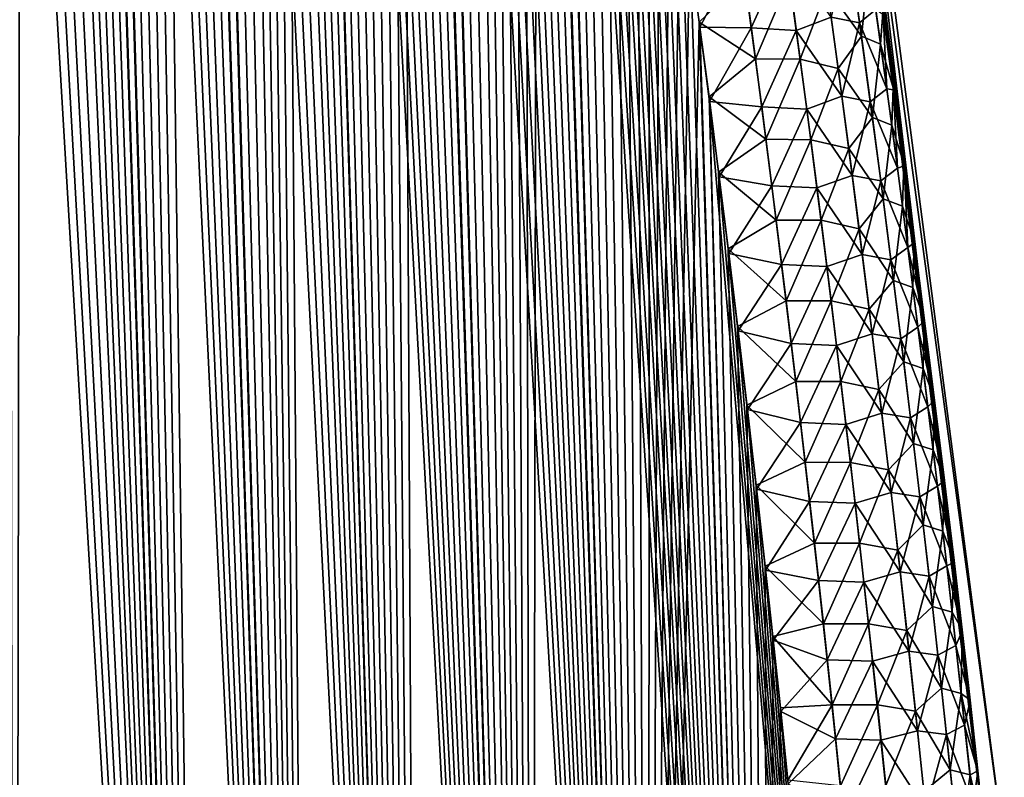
# Model space of a CAD drawing. Header units: metres. Extents: x -109 to 109, y -505 to 40.
# Tile 275 of 331: x 96.05 to 100.93, y -93.3 to -89.54. Entities that reach past the tile are written whole.
import ezdxf

# ---------------------------------------------------------------- set-up
doc = ezdxf.new("R2010")
doc.units = ezdxf.units.M
doc.layers.add('solid_K244224000C74', color=7, linetype='CONTINUOUS')

msp = doc.modelspace()

# ---------------------------------------------------------------- linework, layer by layer
at = {"layer": 'solid_K244224000C74'}
for points in [[(96.988808, -102.20826, 6.254889), (95.27697, -71.503578, 6.53662), (95.15696, -71.208015, 6.656155)], [(96.031097, -102.51619, 7.285695), (96.988808, -102.20826, 6.254889), (95.15696, -71.208015, 6.656155)], [(96.988808, -102.20826, 6.254889), (95.399109, -71.815559, 6.417885), (95.27697, -71.503578, 6.53662)], [(96.988808, -102.20826, 6.254889), (95.523384, -72.144058, 6.299978), (95.399109, -71.815559, 6.417885)], [(96.988808, -102.20826, 6.254889), (95.64978, -72.490303, 6.183001), (95.523384, -72.144058, 6.299978)], [(96.988808, -102.20826, 6.254889), (95.735229, -72.730751, 6.105526), (95.64978, -72.490303, 6.183001)], [(96.988808, -102.20826, 6.254889), (95.821625, -72.979095, 6.028484), (95.735229, -72.730751, 6.105526)], [(96.988808, -102.20826, 6.254889), (95.908951, -73.235809, 5.951913), (95.821625, -72.979095, 6.028484)], [(96.988808, -102.20826, 6.254889), (95.997215, -73.501213, 5.875841), (95.908951, -73.235809, 5.951913)], [(96.030968, -102.516228, -7.285848), (95.988724, -73.475449, -5.883099), (96.077942, -73.748535, -5.80736)], [(96.988808, -102.20826, 6.254889), (96.086418, -73.774803, 5.800235), (95.997215, -73.501213, 5.875841)], [(96.988739, -102.208282, -6.254954), (96.030968, -102.516228, -7.285848), (96.077942, -73.748535, -5.80736)], [(96.988739, -102.208282, -6.254954), (96.077942, -73.748535, -5.80736), (96.168098, -74.030197, -5.732124)], [(96.988808, -102.20826, 6.254889), (96.176552, -74.056953, 5.725134), (96.086418, -73.774803, 5.800235)], [(96.988739, -102.208282, -6.254954), (96.168098, -74.030197, -5.732124), (96.259163, -74.320992, -5.657441)], [(97.500847, -102.013214, 5.76339), (96.267593, -74.348221, 5.650591), (96.176552, -74.056953, 5.725134)], [(96.988808, -102.20826, 6.254889), (97.500847, -102.013214, 5.76339), (96.176552, -74.056953, 5.725134)], [(96.988739, -102.208282, -6.254954), (96.259163, -74.320992, -5.657441), (96.351135, -74.621262, -5.583342)], [(97.500847, -102.013214, 5.76339), (96.359535, -74.648949, 5.576636), (96.267593, -74.348221, 5.650591)], [(96.988739, -102.208282, -6.254954), (96.351135, -74.621262, -5.583342), (96.444038, -74.93042, -5.509779)], [(97.500847, -102.013214, 5.76339), (96.4524, -74.958549, 5.503222), (96.359535, -74.648949, 5.576636)], [(96.988739, -102.208282, -6.254954), (96.444038, -74.93042, -5.509779), (96.537849, -75.24894, -5.436807)], [(97.500847, -102.013214, 5.76339), (96.546165, -75.277489, 5.430403), (96.4524, -74.958549, 5.503222)], [(96.988739, -102.208282, -6.254954), (96.537849, -75.24894, -5.436807), (96.632523, -75.577469, -5.364494)], [(97.500847, -102.013214, 5.76339), (96.640778, -75.606422, 5.358247), (96.546165, -75.277489, 5.430403)], [(97.500809, -102.013229, -5.763428), (96.632523, -75.577469, -5.364494), (96.728035, -75.916359, -5.292876)], [(97.500809, -102.013229, -5.763428), (96.988739, -102.208282, -6.254954), (96.632523, -75.577469, -5.364494)], [(97.500847, -102.013214, 5.76339), (96.736237, -75.945686, 5.286789), (96.640778, -75.606422, 5.358247)], [(97.500809, -102.013229, -5.763428), (96.728035, -75.916359, -5.292876), (96.824448, -76.264938, -5.221884)], [(98.034813, -101.790199, 5.28903), (96.832565, -76.294632, 5.215962), (96.736237, -75.945686, 5.286789)], [(97.500847, -102.013214, 5.76339), (98.034813, -101.790199, 5.28903), (96.736237, -75.945686, 5.286789)], [(97.500809, -102.013229, -5.763428), (96.824448, -76.264938, -5.221884), (96.921692, -76.623795, -5.151593)], [(98.034813, -101.790199, 5.28903), (96.929733, -76.653824, 5.145841), (96.832565, -76.294632, 5.215962)], [(97.500809, -102.013229, -5.763428), (96.921692, -76.623795, -5.151593), (97.019707, -76.993675, -5.082095)], [(98.034813, -101.790199, 5.28903), (97.027657, -77.02401, 5.076514), (96.929733, -76.653824, 5.145841)], [(97.500809, -102.013229, -5.763428), (97.019707, -76.993675, -5.082095), (97.093697, -77.278625, -5.030526)], [(98.034813, -101.790199, 5.28903), (97.101578, -77.309166, 5.025076), (97.027657, -77.02401, 5.076514)], [(97.500809, -102.013229, -5.763428), (97.093697, -77.278625, -5.030526), (97.168152, -77.569496, -4.979365)], [(98.034813, -101.790199, 5.28903), (97.175957, -77.600235, 4.974047), (97.101578, -77.309166, 5.025076)], [(97.500809, -102.013229, -5.763428), (97.168152, -77.569496, -4.979365), (97.24305, -77.866501, -4.928641)], [(98.034813, -101.790199, 5.28903), (97.250771, -77.897423, 4.923458), (97.175957, -77.600235, 4.974047)], [(97.500809, -102.013229, -5.763428), (97.24305, -77.866501, -4.928641), (97.318336, -78.169998, -4.878407)], [(98.034813, -101.790199, 5.28903), (97.325966, -78.20108, 4.873359), (97.250771, -77.897423, 4.923458)], [(98.034782, -101.790215, -5.289052), (97.318336, -78.169998, -4.878407), (97.393974, -78.480354, -4.828711)], [(98.034782, -101.790215, -5.289052), (97.500809, -102.013229, -5.763428), (97.318336, -78.169998, -4.878407)], [(98.591003, -101.537849, 4.832366), (97.401512, -78.511574, 4.8238), (97.325966, -78.20108, 4.873359)], [(98.034813, -101.790199, 5.28903), (98.591003, -101.537849, 4.832366), (97.325966, -78.20108, 4.873359)], [(98.034782, -101.790215, -5.289052), (97.393974, -78.480354, -4.828711), (97.469925, -78.797905, -4.779597)], [(98.591003, -101.537849, 4.832366), (97.477364, -78.829239, 4.774825), (97.401512, -78.511574, 4.8238)], [(98.034782, -101.790215, -5.289052), (97.469925, -78.797905, -4.779597), (97.546257, -79.122101, -4.730983)], [(98.591003, -101.537849, 4.832366), (97.553589, -79.153534, 4.72635), (97.477364, -78.829239, 4.774825)], [(98.034782, -101.790215, -5.289052), (97.546257, -79.122101, -4.730983), (97.622955, -79.452934, -4.682872)], [(98.591003, -101.537849, 4.832366), (97.630188, -79.484444, 4.67838), (97.553589, -79.153534, 4.72635)], [(98.034782, -101.790215, -5.289052), (97.622955, -79.452934, -4.682872), (97.699974, -79.790833, -4.635328)], [(98.591003, -101.537849, 4.832366), (97.707085, -79.822395, 4.630979), (97.630188, -79.484444, 4.67838)], [(98.034782, -101.790215, -5.289052), (97.699974, -79.790833, -4.635328), (97.777237, -80.1362, -4.588417)], [(98.591003, -101.537849, 4.832366), (97.784225, -80.167801, 4.58421), (97.707085, -79.822395, 4.630979)], [(98.034782, -101.790215, -5.289052), (97.777237, -80.1362, -4.588417), (97.854675, -80.489479, -4.542201)], [(98.591003, -101.537849, 4.832366), (97.861549, -80.52108, 4.538137), (97.784225, -80.167801, 4.58421)], [(98.034782, -101.790215, -5.289052), (97.854675, -80.489479, -4.542201), (97.93235, -80.85038, -4.496626)], [(98.591003, -101.537849, 4.832366), (97.939087, -80.881958, 4.492708), (97.861549, -80.52108, 4.538137)], [(98.590981, -101.537857, -4.83238), (97.93235, -80.85038, -4.496626), (98.010307, -81.218491, -4.451626)], [(98.590981, -101.537857, -4.83238), (98.034782, -101.790215, -5.289052), (97.93235, -80.85038, -4.496626)], [(98.591003, -101.537849, 4.832366), (98.016907, -81.250023, 4.447854), (97.939087, -80.881958, 4.492708)], [(98.590981, -101.537857, -4.83238), (98.010307, -81.218491, -4.451626), (98.088455, -81.594299, -4.407284)], [(99.169128, -101.255699, 4.394562), (98.094917, -81.625755, 4.403658), (98.016907, -81.250023, 4.447854)], [(98.591003, -101.537849, 4.832366), (99.169128, -101.255699, 4.394562), (98.016907, -81.250023, 4.447854)], [(98.590981, -101.537857, -4.83238), (98.088455, -81.594299, -4.407284), (98.166718, -81.978287, -4.363683)], [(99.169128, -101.255699, 4.394562), (98.173027, -82.009644, 4.360203), (98.094917, -81.625755, 4.403658)], [(98.590981, -101.537857, -4.83238), (98.166718, -81.978287, -4.363683), (98.24498, -82.370941, -4.320904)], [(99.169128, -101.255699, 4.394562), (98.251137, -82.402161, 4.317571), (98.173027, -82.009644, 4.360203)], [(98.590981, -101.537857, -4.83238), (98.24498, -82.370941, -4.320904), (98.307571, -82.691444, -4.287289)], [(99.169128, -101.255699, 4.394562), (98.313606, -82.722519, 4.284074), (98.251137, -82.402161, 4.317571)], [(98.590981, -101.537857, -4.83238), (98.307571, -82.691444, -4.287289), (98.37027, -83.016991, -4.254097)], [(99.169128, -101.255699, 4.394562), (98.376175, -83.047913, 4.251), (98.313606, -82.722519, 4.284074)], [(98.590981, -101.537857, -4.83238), (98.37027, -83.016991, -4.254097), (98.433029, -83.347778, -4.221364)], [(99.169128, -101.255699, 4.394562), (98.438797, -83.378532, 4.218385), (98.376175, -83.047913, 4.251)], [(98.590981, -101.537857, -4.83238), (98.433029, -83.347778, -4.221364), (98.495781, -83.68409, -4.189146)], [(99.169128, -101.255699, 4.394562), (98.501411, -83.714645, 4.186284), (98.438797, -83.378532, 4.218385)], [(98.590981, -101.537857, -4.83238), (98.495781, -83.68409, -4.189146), (98.558464, -84.026222, -4.157496)], [(99.169128, -101.255699, 4.394562), (98.56395, -84.056557, 4.154752), (98.501411, -83.714645, 4.186284)], [(98.590981, -101.537857, -4.83238), (98.558464, -84.026222, -4.157496), (98.620995, -84.374458, -4.126469)], [(99.169128, -101.255699, 4.394562), (98.626343, -84.404549, 4.123841), (98.56395, -84.056557, 4.154752)], [(99.169113, -101.255707, -4.394574), (98.590981, -101.537857, -4.83238), (98.620995, -84.374458, -4.126469)], [(99.169113, -101.255707, -4.394574), (98.620995, -84.374458, -4.126469), (98.683319, -84.729095, -4.096117)], [(99.169128, -101.255699, 4.394562), (98.688522, -84.758911, 4.093605), (98.626343, -84.404549, 4.123841)], [(99.169113, -101.255707, -4.394574), (98.683319, -84.729095, -4.096117), (98.745522, -85.08976, -4.066353)], [(99.769524, -100.941902, 3.976326), (98.750572, -85.119278, 4.063957), (98.688522, -84.758911, 4.093605)], [(99.169128, -101.255699, 4.394562), (99.769524, -100.941902, 3.976326), (98.688522, -84.758911, 4.093605)], [(99.169113, -101.255707, -4.394574), (98.745522, -85.08976, -4.066353), (98.807693, -85.45607, -4.037097)], [(99.769524, -100.941902, 3.976326), (98.812592, -85.485268, 4.034816), (98.750572, -85.119278, 4.063957)], [(99.169113, -101.255707, -4.394574), (98.807693, -85.45607, -4.037097), (98.869736, -85.828354, -4.008418)], [(99.769524, -100.941902, 3.976326), (98.874474, -85.857208, 4.006253), (98.812592, -85.485268, 4.034816)], [(99.169113, -101.255707, -4.394574), (98.869736, -85.828354, -4.008418), (98.931557, -86.20697, -3.98039)], [(99.769524, -100.941902, 3.976326), (98.92588, -86.171959, 3.982943), (98.874474, -85.857208, 4.006253)], [(99.769524, -100.941902, 3.976326), (98.977074, -86.491272, 3.960125), (98.92588, -86.171959, 3.982943)], [(99.169113, -101.255707, -4.394574), (98.931557, -86.20697, -3.98039), (98.993057, -86.592247, -3.953082)], [(99.769524, -100.941902, 3.976326), (99.028, -86.815353, 3.937837), (98.977074, -86.491272, 3.960125)], [(99.169113, -101.255707, -4.394574), (98.993057, -86.592247, -3.953082), (99.054153, -86.984535, -3.926562)], [(100.841072, -93.622726, -2.095746), (99.997498, -86.734787, -1.243413), (100.030373, -86.734787)], [(100.383362, -89.880417, -2.260041), (100.330971, -89.508499, -2.281815), (99.997498, -86.734787, -1.243413)], [(100.435165, -90.257248, -2.238969), (100.383362, -89.880417, -2.260041), (99.997498, -86.734787, -1.243413)], [(100.486359, -90.639229, -2.218654), (100.435165, -90.257248, -2.238969), (99.997498, -86.734787, -1.243413)], [(100.536919, -91.026596, -2.19915), (100.486359, -90.639229, -2.218654), (99.997498, -86.734787, -1.243413)], [(100.586823, -91.419594, -2.180511), (100.536919, -91.026596, -2.19915), (99.997498, -86.734787, -1.243413)], [(100.636047, -91.818466, -2.162793), (100.586823, -91.419594, -2.180511), (99.997498, -86.734787, -1.243413)], [(100.684563, -92.22345, -2.14605), (100.636047, -91.818466, -2.162793), (99.997498, -86.734787, -1.243413)], [(100.724663, -92.567818, -2.132692), (100.684563, -92.22345, -2.14605), (99.997498, -86.734787, -1.243413)], [(100.76413, -92.915703, -2.119822), (100.724663, -92.567818, -2.132692), (99.997498, -86.734787, -1.243413)], [(100.802933, -93.267281, -2.107489), (100.76413, -92.915703, -2.119822), (99.997498, -86.734787, -1.243413)], [(100.841072, -93.622726, -2.095746), (100.802933, -93.267281, -2.107489), (99.997498, -86.734787, -1.243413)], [(99.997498, -86.734787, 1.243407), (100.93364, -93.64727), (100.030373, -86.734787)], [(99.997498, -86.734787, 1.243407), (100.841072, -93.622757, 2.095751), (100.93364, -93.64727)], [(99.997498, -86.734787, 1.243407), (100.803185, -93.269585, 2.107414), (100.841072, -93.622757, 2.095751)], [(99.997498, -86.734787, 1.243407), (100.764633, -92.920235, 2.119659), (100.803185, -93.269585, 2.107414)], [(99.997498, -86.734787, 1.243407), (100.725433, -92.574524, 2.132435), (100.764633, -92.920235, 2.119659)], [(99.997498, -86.734787, 1.243407), (100.6856, -92.232285, 2.145692), (100.725433, -92.574524, 2.132435)], [(99.997498, -86.734787, 1.243407), (100.637161, -91.82766, 2.162396), (100.6856, -92.232285, 2.145692)], [(99.997498, -86.734787, 1.243407), (100.588013, -91.429131, 2.180073), (100.637161, -91.82766, 2.162396)], [(99.997498, -86.734787, 1.243407), (100.538185, -91.036461, 2.198669), (100.588013, -91.429131, 2.180073)], [(99.997498, -86.734787, 1.243407), (100.487701, -90.649399, 2.21813), (100.538185, -91.036461, 2.198669)], [(99.997498, -86.734787, 1.243407), (100.436592, -90.267723, 2.2384), (100.487701, -90.649399, 2.21813)], [(99.997498, -86.734787, 1.243407), (100.384865, -89.89119, 2.259426), (100.436592, -90.267723, 2.2384)], [(99.997498, -86.734787, 1.243407), (100.332542, -89.519554, 2.281152), (100.384865, -89.89119, 2.259426)], [(100.93364, -93.64727), (100.841072, -93.622726, -2.095746), (100.030373, -86.734787)], [(99.769524, -100.941902, 3.976326), (99.078613, -87.144394, 3.916119), (99.028, -86.815353, 3.937837)], [(99.169113, -101.255707, -4.394574), (99.054153, -86.984535, -3.926562), (99.114769, -87.384048, -3.900871)], [(99.769524, -100.941902, 3.976326), (99.128914, -87.478348, 3.894952), (99.078613, -87.144394, 3.916119)], [(99.169113, -101.255707, -4.394574), (99.114769, -87.384048, -3.900871), (99.175156, -87.789948, -3.875802)], [(99.769524, -100.941902, 3.976326), (99.179077, -87.816612, 3.874193), (99.128914, -87.478348, 3.894952)], [(99.169113, -101.255707, -4.394574), (99.175156, -87.789948, -3.875802), (99.225273, -88.133133, -3.8554)], [(99.769524, -100.941902, 3.976326), (99.229057, -88.159355, 3.853881), (99.179077, -87.816612, 3.874193)], [(99.169113, -101.255707, -4.394574), (99.225273, -88.133133, -3.8554), (99.275131, -88.481049, -3.8355)], [(99.769524, -100.941902, 3.976326), (99.27877, -88.506805, 3.83407), (99.229057, -88.159355, 3.853881)], [(99.169113, -101.255707, -4.394574), (99.275131, -88.481049, -3.8355), (99.324646, -88.833939, -3.816157)], [(99.769524, -100.941902, 3.976326), (99.32814, -88.859207, 3.814814), (99.27877, -88.506805, 3.83407)], [(99.169113, -101.255707, -4.394574), (99.324646, -88.833939, -3.816157), (99.373741, -89.192024, -3.797422)], [(99.769524, -100.941902, 3.976326), (99.37709, -89.216782, 3.796166), (99.32814, -88.859207, 3.814814)], [(100.075539, -89.530045, 3.089171), (100.216629, -89.558762, 2.798753), (100.162231, -89.16774, 2.815833)], [(100.162231, -89.16774, 2.815833), (100.216629, -89.558762, 2.798753), (100.296654, -89.491524, 2.494749)], [(99.169113, -101.255707, -4.394574), (99.373741, -89.192024, -3.797422), (99.42234, -89.55555, -3.77935)], [(99.647514, -89.336807, -3.594837), (99.42234, -89.55555, -3.77935), (99.373741, -89.192024, -3.797422)], [(99.627419, -89.193451, 3.602373), (99.37709, -89.216782, 3.796166), (99.425537, -89.579773, 3.778177)], [(99.769524, -100.941902, 3.976326), (99.425537, -89.579773, 3.778177), (99.37709, -89.216782, 3.796166)], [(99.627419, -89.193451, 3.602373), (99.425537, -89.579773, 3.778177), (99.679977, -89.583984, 3.583749)], [(99.627419, -89.193451, 3.602373), (99.679977, -89.583984, 3.583749), (99.850044, -89.206245, 3.368385)], [(99.679977, -89.583984, 3.583749), (99.902946, -89.596153, 3.350487), (99.850044, -89.206245, 3.368385)], [(100.075539, -89.530045, 3.089171), (99.850044, -89.206245, 3.368385), (99.902946, -89.596153, 3.350487)], [(100.056435, -89.387299, -3.094773), (100.170059, -89.221581, -2.812754), (100.225929, -89.624672, -2.79527)], [(100.225929, -89.624672, -2.79527), (100.170059, -89.221581, -2.812754), (100.264473, -89.262199, -2.50408)], [(100.225929, -89.624672, -2.79527), (100.264473, -89.262199, -2.50408), (100.320717, -89.663864, -2.487025)], [(100.320717, -89.663864, -2.487025), (100.264473, -89.262199, -2.50408), (100.330971, -89.508499, -2.281815)], [(99.700783, -89.736252, -3.576146), (99.42234, -89.55555, -3.77935), (99.647514, -89.336807, -3.594837)], [(99.700783, -89.736252, -3.576146), (99.647514, -89.336807, -3.594837), (99.868759, -89.339127, -3.361514)], [(99.700783, -89.736252, -3.576146), (99.868759, -89.339127, -3.361514), (99.922462, -89.738289, -3.343513)], [(99.922462, -89.738289, -3.343513), (99.868759, -89.339127, -3.361514), (100.056435, -89.387299, -3.094773)], [(99.922462, -89.738289, -3.343513), (100.056435, -89.387299, -3.094773), (100.110298, -89.78463, -3.07751)], [(100.110298, -89.78463, -3.07751), (100.056435, -89.387299, -3.094773), (100.225929, -89.624672, -2.79527)], [(100.075539, -89.530045, 3.089171), (99.902946, -89.596153, 3.350487), (100.128227, -89.922356, 3.072468)], [(100.075539, -89.530045, 3.089171), (100.128227, -89.922356, 3.072468), (100.216629, -89.558762, 2.798753)], [(100.216629, -89.558762, 2.798753), (100.350967, -89.885101, 2.47858), (100.296654, -89.491524, 2.494749)], [(100.296654, -89.491524, 2.494749), (100.350967, -89.885101, 2.47858), (100.332542, -89.519554, 2.281152)], [(100.320717, -89.663864, -2.487025), (100.330971, -89.508499, -2.281815), (100.383362, -89.880417, -2.260041)], [(100.350967, -89.885101, 2.47858), (100.384865, -89.89119, 2.259426), (100.332542, -89.519554, 2.281152)], [(99.769516, -100.941902, -3.976332), (99.169113, -101.255707, -4.394574), (99.42234, -89.55555, -3.77935)], [(99.769516, -100.941902, -3.976332), (99.42234, -89.55555, -3.77935), (99.470367, -89.924751, -3.76199)], [(99.700783, -89.736252, -3.576146), (99.470367, -89.924751, -3.76199), (99.42234, -89.55555, -3.77935)], [(99.769524, -100.941902, 3.976326), (99.473419, -89.948402, 3.760899), (99.425537, -89.579773, 3.778177)], [(99.679977, -89.583984, 3.583749), (99.425537, -89.579773, 3.778177), (99.473419, -89.948402, 3.760899)], [(100.128227, -89.922356, 3.072468), (100.269707, -89.949974, 2.782563), (100.216629, -89.558762, 2.798753)], [(100.216629, -89.558762, 2.798753), (100.269707, -89.949974, 2.782563), (100.350967, -89.885101, 2.47858)], [(99.679977, -89.583984, 3.583749), (99.473419, -89.948402, 3.760899), (99.731277, -89.974747, 3.566061)], [(99.679977, -89.583984, 3.583749), (99.731277, -89.974747, 3.566061), (99.902946, -89.596153, 3.350487)], [(99.731277, -89.974747, 3.566061), (99.954582, -89.986275, 3.333501), (99.902946, -89.596153, 3.350487)], [(100.128227, -89.922356, 3.072468), (99.902946, -89.596153, 3.350487), (99.954582, -89.986275, 3.333501)], [(100.110298, -89.78463, -3.07751), (100.225929, -89.624672, -2.79527), (100.280403, -90.027969, -2.77873)], [(100.280403, -90.027969, -2.77873), (100.225929, -89.624672, -2.79527), (100.320717, -89.663864, -2.487025)], [(100.280403, -90.027969, -2.77873), (100.320717, -89.663864, -2.487025), (100.375542, -90.06572, -2.470897)], [(100.375542, -90.06572, -2.470897), (100.320717, -89.663864, -2.487025), (100.383362, -89.880417, -2.260041)], [(99.752739, -90.135933, -3.558429), (99.470367, -89.924751, -3.76199), (99.700783, -89.736252, -3.576146)], [(99.752739, -90.135933, -3.558429), (99.700783, -89.736252, -3.576146), (99.922462, -89.738289, -3.343513)], [(99.752739, -90.135933, -3.558429), (99.922462, -89.738289, -3.343513), (99.974831, -90.13768, -3.326464)], [(99.974831, -90.13768, -3.326464), (99.922462, -89.738289, -3.343513), (100.110298, -89.78463, -3.07751)], [(99.974831, -90.13768, -3.326464), (100.110298, -89.78463, -3.07751), (100.162819, -90.182167, -3.061171)], [(100.162819, -90.182167, -3.061171), (100.110298, -89.78463, -3.07751), (100.280403, -90.027969, -2.77873)], [(100.269707, -89.949974, 2.782563), (100.403915, -90.27887, 2.463291), (100.350967, -89.885101, 2.47858)], [(100.350967, -89.885101, 2.47858), (100.403915, -90.27887, 2.463291), (100.384865, -89.89119, 2.259426)], [(100.375542, -90.06572, -2.470897), (100.383362, -89.880417, -2.260041), (100.435165, -90.257248, -2.238969)], [(100.403915, -90.27887, 2.463291), (100.436592, -90.267723, 2.2384), (100.384865, -89.89119, 2.259426)], [(99.769516, -100.941902, -3.976332), (99.470367, -89.924751, -3.76199), (99.517868, -90.299484, -3.745297)], [(99.752739, -90.135933, -3.558429), (99.517868, -90.299484, -3.745297), (99.470367, -89.924751, -3.76199)], [(100.391487, -100.596848, 3.579222), (99.520767, -90.32254, 3.744286), (99.473419, -89.948402, 3.760899)], [(99.731277, -89.974747, 3.566061), (99.473419, -89.948402, 3.760899), (99.520767, -90.32254, 3.744286)], [(99.769524, -100.941902, 3.976326), (100.391487, -100.596848, 3.579222), (99.473419, -89.948402, 3.760899)], [(100.128227, -89.922356, 3.072468), (99.954582, -89.986275, 3.333501), (100.179619, -90.314857, 3.056658)], [(100.128227, -89.922356, 3.072468), (100.179619, -90.314857, 3.056658), (100.269707, -89.949974, 2.782563)], [(100.179619, -90.314857, 3.056658), (100.321465, -90.341385, 2.767248), (100.269707, -89.949974, 2.782563)], [(100.269707, -89.949974, 2.782563), (100.321465, -90.341385, 2.767248), (100.403915, -90.27887, 2.463291)], [(99.731277, -89.974747, 3.566061), (99.520767, -90.32254, 3.744286), (99.781319, -90.36573, 3.549293)], [(99.731277, -89.974747, 3.566061), (99.781319, -90.36573, 3.549293), (99.954582, -89.986275, 3.333501)], [(99.781319, -90.36573, 3.549293), (100.004951, -90.37661, 3.317411), (99.954582, -89.986275, 3.333501)], [(100.179619, -90.314857, 3.056658), (99.954582, -89.986275, 3.333501), (100.004951, -90.37661, 3.317411)], [(100.162819, -90.182167, -3.061171), (100.280403, -90.027969, -2.77873), (100.333466, -90.431473, -2.763118)], [(100.333466, -90.431473, -2.763118), (100.280403, -90.027969, -2.77873), (100.375542, -90.06572, -2.470897)], [(100.333466, -90.431473, -2.763118), (100.375542, -90.06572, -2.470897), (100.428955, -90.467766, -2.455681)], [(100.428955, -90.467766, -2.455681), (100.375542, -90.06572, -2.470897), (100.435165, -90.257248, -2.238969)], [(99.803383, -90.535851, -3.54167), (99.517868, -90.299484, -3.745297), (99.752739, -90.135933, -3.558429)], [(99.803383, -90.535851, -3.54167), (99.752739, -90.135933, -3.558429), (99.974831, -90.13768, -3.326464)], [(99.803383, -90.535851, -3.54167), (99.974831, -90.13768, -3.326464), (100.025879, -90.537285, -3.310349)], [(100.025879, -90.537285, -3.310349), (99.974831, -90.13768, -3.326464), (100.162819, -90.182167, -3.061171)], [(100.025879, -90.537285, -3.310349), (100.162819, -90.182167, -3.061171), (100.214005, -90.57991, -3.045739)], [(100.214005, -90.57991, -3.045739), (100.162819, -90.182167, -3.061171), (100.333466, -90.431473, -2.763118)], [(100.428955, -90.467766, -2.455681), (100.435165, -90.257248, -2.238969), (100.486359, -90.639229, -2.218654)], [(99.769516, -100.941902, -3.976332), (99.517868, -90.299484, -3.745297), (99.565071, -90.679077, -3.729093)], [(99.803383, -90.535851, -3.54167), (99.565071, -90.679077, -3.729093), (99.517868, -90.299484, -3.745297)], [(100.321465, -90.341385, 2.767248), (100.455513, -90.672813, 2.448867), (100.403915, -90.27887, 2.463291)], [(100.403915, -90.27887, 2.463291), (100.455513, -90.672813, 2.448867), (100.436592, -90.267723, 2.2384)], [(100.455513, -90.672813, 2.448867), (100.487701, -90.649399, 2.21813), (100.436592, -90.267723, 2.2384)], [(100.391487, -100.596848, 3.579222), (99.567825, -90.701508, 3.728161), (99.520767, -90.32254, 3.744286)], [(99.781319, -90.36573, 3.549293), (99.520767, -90.32254, 3.744286), (99.567825, -90.701508, 3.728161)], [(100.179619, -90.314857, 3.056658), (100.004951, -90.37661, 3.317411), (100.229713, -90.707565, 3.041725)], [(100.179619, -90.314857, 3.056658), (100.229713, -90.707565, 3.041725), (100.321465, -90.341385, 2.767248)], [(100.229713, -90.707565, 3.041725), (100.371902, -90.732979, 2.752793), (100.321465, -90.341385, 2.767248)], [(100.321465, -90.341385, 2.767248), (100.371902, -90.732979, 2.752793), (100.455513, -90.672813, 2.448867)], [(99.781319, -90.36573, 3.549293), (99.567825, -90.701508, 3.728161), (99.830109, -90.756927, 3.533431)], [(99.781319, -90.36573, 3.549293), (99.830109, -90.756927, 3.533431), (100.004951, -90.37661, 3.317411)], [(99.830109, -90.756927, 3.533431), (100.054047, -90.767151, 3.302204), (100.004951, -90.37661, 3.317411)], [(100.229713, -90.707565, 3.041725), (100.004951, -90.37661, 3.317411), (100.054047, -90.767151, 3.302204)], [(100.214005, -90.57991, -3.045739), (100.333466, -90.431473, -2.763118), (100.385139, -90.835167, -2.748416)], [(100.385139, -90.835167, -2.748416), (100.333466, -90.431473, -2.763118), (100.428955, -90.467766, -2.455681)], [(100.385139, -90.835167, -2.748416), (100.428955, -90.467766, -2.455681), (100.480957, -90.870003, -2.441359)], [(100.480957, -90.870003, -2.441359), (100.428955, -90.467766, -2.455681), (100.486359, -90.639229, -2.218654)], [(99.852722, -90.935982, -3.525852), (99.565071, -90.679077, -3.729093), (99.803383, -90.535851, -3.54167)], [(99.852722, -90.935982, -3.525852), (99.803383, -90.535851, -3.54167), (100.025879, -90.537285, -3.310349)], [(99.852722, -90.935982, -3.525852), (100.025879, -90.537285, -3.310349), (100.0756, -90.937096, -3.295152)], [(100.0756, -90.937096, -3.295152), (100.025879, -90.537285, -3.310349), (100.214005, -90.57991, -3.045739)], [(100.0756, -90.937096, -3.295152), (100.214005, -90.57991, -3.045739), (100.263863, -90.977844, -3.031199)], [(100.263863, -90.977844, -3.031199), (100.214005, -90.57991, -3.045739), (100.385139, -90.835167, -2.748416)], [(100.455513, -90.672813, 2.448867), (100.538185, -91.036461, 2.198669), (100.487701, -90.649399, 2.21813)], [(100.480957, -90.870003, -2.441359), (100.486359, -90.639229, -2.218654), (100.536919, -91.026596, -2.19915)], [(99.769516, -100.941902, -3.976332), (99.565071, -90.679077, -3.729093), (99.611885, -91.063766, -3.71344)], [(99.852722, -90.935982, -3.525852), (99.611885, -91.063766, -3.71344), (99.565071, -90.679077, -3.729093)], [(100.391487, -100.596848, 3.579222), (99.614494, -91.085548, 3.712586), (99.567825, -90.701508, 3.728161)], [(99.830109, -90.756927, 3.533431), (99.567825, -90.701508, 3.728161), (99.614494, -91.085548, 3.712586)], [(100.371902, -90.732979, 2.752793), (100.50576, -91.066933, 2.435292), (100.455513, -90.672813, 2.448867)], [(100.455513, -90.672813, 2.448867), (100.50576, -91.066933, 2.435292), (100.538185, -91.036461, 2.198669)], [(100.229713, -90.707565, 3.041725), (100.054047, -90.767151, 3.302204), (100.278503, -91.100456, 3.027656)], [(100.229713, -90.707565, 3.041725), (100.278503, -91.100456, 3.027656), (100.371902, -90.732979, 2.752793)], [(100.278503, -91.100456, 3.027656), (100.421036, -91.124748, 2.739182), (100.371902, -90.732979, 2.752793)], [(100.371902, -90.732979, 2.752793), (100.421036, -91.124748, 2.739182), (100.50576, -91.066933, 2.435292)], [(99.830109, -90.756927, 3.533431), (99.614494, -91.085548, 3.712586), (99.877655, -91.148338, 3.518461)], [(99.830109, -90.756927, 3.533431), (99.877655, -91.148338, 3.518461), (100.054047, -90.767151, 3.302204)], [(99.877655, -91.148338, 3.518461), (100.101891, -91.157883, 3.287864), (100.054047, -90.767151, 3.302204)], [(100.278503, -91.100456, 3.027656), (100.054047, -90.767151, 3.302204), (100.101891, -91.157883, 3.287864)], [(100.263863, -90.977844, -3.031199), (100.385139, -90.835167, -2.748416), (100.435417, -91.239052, -2.734607)], [(100.435417, -91.239052, -2.734607), (100.385139, -90.835167, -2.748416), (100.480957, -90.870003, -2.441359)], [(100.435417, -91.239052, -2.734607), (100.480957, -90.870003, -2.441359), (100.531548, -91.272415, -2.427913)], [(100.531548, -91.272415, -2.427913), (100.480957, -90.870003, -2.441359), (100.536919, -91.026596, -2.19915)], [(99.900749, -91.336334, -3.510959), (99.611885, -91.063766, -3.71344), (99.852722, -90.935982, -3.525852)], [(99.900749, -91.336334, -3.510959), (99.852722, -90.935982, -3.525852), (100.0756, -90.937096, -3.295152)], [(99.900749, -91.336334, -3.510959), (100.0756, -90.937096, -3.295152), (100.124001, -91.337112, -3.280858)], [(100.124001, -91.337112, -3.280858), (100.0756, -90.937096, -3.295152), (100.263863, -90.977844, -3.031199)], [(100.124001, -91.337112, -3.280858), (100.263863, -90.977844, -3.031199), (100.312393, -91.375977, -3.017532)], [(100.312393, -91.375977, -3.017532), (100.263863, -90.977844, -3.031199), (100.435417, -91.239052, -2.734607)], [(100.50576, -91.066933, 2.435292), (100.588013, -91.429131, 2.180073), (100.538185, -91.036461, 2.198669)], [(100.531548, -91.272415, -2.427913), (100.536919, -91.026596, -2.19915), (100.586823, -91.419594, -2.180511)], [(99.769516, -100.941902, -3.976332), (99.611885, -91.063766, -3.71344), (99.658203, -91.453835, -3.698411)], [(99.900749, -91.336334, -3.510959), (99.658203, -91.453835, -3.698411), (99.611885, -91.063766, -3.71344)], [(100.391487, -100.596848, 3.579222), (99.66066, -91.474945, 3.697633), (99.614494, -91.085548, 3.712586)], [(99.877655, -91.148338, 3.518461), (99.614494, -91.085548, 3.712586), (99.66066, -91.474945, 3.697633)], [(100.421036, -91.124748, 2.739182), (100.554665, -91.461227, 2.422552), (100.50576, -91.066933, 2.435292)], [(100.50576, -91.066933, 2.435292), (100.554665, -91.461227, 2.422552), (100.588013, -91.429131, 2.180073)], [(100.278503, -91.100456, 3.027656), (100.101891, -91.157883, 3.287864), (100.326004, -91.493538, 3.014435)], [(100.278503, -91.100456, 3.027656), (100.326004, -91.493538, 3.014435), (100.421036, -91.124748, 2.739182)], [(100.326004, -91.493538, 3.014435), (100.468864, -91.516693, 2.726401), (100.421036, -91.124748, 2.739182)], [(100.421036, -91.124748, 2.739182), (100.468864, -91.516693, 2.726401), (100.554665, -91.461227, 2.422552)], [(99.877655, -91.148338, 3.518461), (99.66066, -91.474945, 3.697633), (99.92395, -91.53994, 3.504367)], [(99.877655, -91.148338, 3.518461), (99.92395, -91.53994, 3.504367), (100.101891, -91.157883, 3.287864)], [(99.92395, -91.53994, 3.504367), (100.148468, -91.548805, 3.274377), (100.101891, -91.157883, 3.287864)], [(100.326004, -91.493538, 3.014435), (100.101891, -91.157883, 3.287864), (100.148468, -91.548805, 3.274377)], [(100.312393, -91.375977, -3.017532), (100.435417, -91.239052, -2.734607), (100.484314, -91.64312, -2.721675)], [(100.484314, -91.64312, -2.721675), (100.435417, -91.239052, -2.734607), (100.531548, -91.272415, -2.427913)], [(100.484314, -91.64312, -2.721675), (100.531548, -91.272415, -2.427913), (100.58075, -91.674995, -2.415329)], [(100.58075, -91.674995, -2.415329), (100.531548, -91.272415, -2.427913), (100.586823, -91.419594, -2.180511)], [(99.947479, -91.736885, -3.496975), (99.658203, -91.453835, -3.698411), (99.900749, -91.336334, -3.510959)], [(99.947479, -91.736885, -3.496975), (99.900749, -91.336334, -3.510959), (100.124001, -91.337112, -3.280858)], [(99.947479, -91.736885, -3.496975), (100.124001, -91.337112, -3.280858), (100.171082, -91.737328, -3.267449)], [(100.171082, -91.737328, -3.267449), (100.124001, -91.337112, -3.280858), (100.312393, -91.375977, -3.017532)], [(100.171082, -91.737328, -3.267449), (100.312393, -91.375977, -3.017532), (100.359596, -91.774284, -3.004725)], [(100.359596, -91.774284, -3.004725), (100.312393, -91.375977, -3.017532), (100.484314, -91.64312, -2.721675)], [(100.554665, -91.461227, 2.422552), (100.637161, -91.82766, 2.162396), (100.588013, -91.429131, 2.180073)], [(100.58075, -91.674995, -2.415329), (100.586823, -91.419594, -2.180511), (100.636047, -91.818466, -2.162793)], [(99.769516, -100.941902, -3.976332), (99.658203, -91.453835, -3.698411), (99.703918, -91.849564, -3.684078)], [(99.947479, -91.736885, -3.496975), (99.703918, -91.849564, -3.684078), (99.658203, -91.453835, -3.698411)], [(100.391487, -100.596848, 3.579222), (99.706223, -91.869972, 3.683373), (99.66066, -91.474945, 3.697633)], [(99.92395, -91.53994, 3.504367), (99.66066, -91.474945, 3.697633), (99.706223, -91.869972, 3.683373)], [(100.468864, -91.516693, 2.726401), (100.602226, -91.855675, 2.41063), (100.554665, -91.461227, 2.422552)], [(100.554665, -91.461227, 2.422552), (100.602226, -91.855675, 2.41063), (100.637161, -91.82766, 2.162396)], [(100.326004, -91.493538, 3.014435), (100.148468, -91.548805, 3.274377), (100.372223, -91.886787, 3.002046)], [(100.326004, -91.493538, 3.014435), (100.372223, -91.886787, 3.002046), (100.468864, -91.516693, 2.726401)], [(100.372223, -91.886787, 3.002046), (100.515388, -91.908806, 2.714435), (100.468864, -91.516693, 2.726401)], [(100.468864, -91.516693, 2.726401), (100.515388, -91.908806, 2.714435), (100.602226, -91.855675, 2.41063)], [(99.92395, -91.53994, 3.504367), (99.706223, -91.869972, 3.683373), (99.969009, -91.93174, 3.491135)], [(99.92395, -91.53994, 3.504367), (99.969009, -91.93174, 3.491135), (100.148468, -91.548805, 3.274377)], [(99.969009, -91.93174, 3.491135), (100.193802, -91.939911, 3.261728), (100.148468, -91.548805, 3.274377)], [(100.372223, -91.886787, 3.002046), (100.148468, -91.548805, 3.274377), (100.193802, -91.939911, 3.261728)], [(100.359596, -91.774284, -3.004725), (100.484314, -91.64312, -2.721675), (100.53183, -92.047363, -2.709603)], [(100.53183, -92.047363, -2.709603), (100.484314, -91.64312, -2.721675), (100.58075, -91.674995, -2.415329)], [(100.53183, -92.047363, -2.709603), (100.58075, -91.674995, -2.415329), (100.628555, -92.077744, -2.403587)], [(100.628555, -92.077744, -2.403587), (100.58075, -91.674995, -2.415329), (100.636047, -91.818466, -2.162793)], [(99.99292, -92.137634, -3.483883), (99.703918, -91.849564, -3.684078), (99.947479, -91.736885, -3.496975)], [(99.99292, -92.137634, -3.483883), (99.947479, -91.736885, -3.496975), (100.171082, -91.737328, -3.267449)], [(99.99292, -92.137634, -3.483883), (100.171082, -91.737328, -3.267449), (100.216858, -92.137726, -3.25491)], [(100.216858, -92.137726, -3.25491), (100.171082, -91.737328, -3.267449), (100.359596, -91.774284, -3.004725)], [(100.216858, -92.137726, -3.25491), (100.359596, -91.774284, -3.004725), (100.405487, -92.172775, -2.992759)], [(100.405487, -92.172775, -2.992759), (100.359596, -91.774284, -3.004725), (100.53183, -92.047363, -2.709603)], [(100.628555, -92.077744, -2.403587), (100.636047, -91.818466, -2.162793), (100.684563, -92.22345, -2.14605)], [(99.769516, -100.941902, -3.976332), (99.703918, -91.849564, -3.684078), (99.748917, -92.251236, -3.670512)], [(99.99292, -92.137634, -3.483883), (99.748917, -92.251236, -3.670512), (99.703918, -91.849564, -3.684078)], [(100.391487, -100.596848, 3.579222), (99.751076, -92.270912, 3.669878), (99.706223, -91.869972, 3.683373)], [(99.969009, -91.93174, 3.491135), (99.706223, -91.869972, 3.683373), (99.751076, -92.270912, 3.669878)], [(100.515388, -91.908806, 2.714435), (100.648445, -92.250282, 2.399512), (100.602226, -91.855675, 2.41063)], [(100.602226, -91.855675, 2.41063), (100.6856, -92.232285, 2.145692), (100.637161, -91.82766, 2.162396)], [(100.602226, -91.855675, 2.41063), (100.648445, -92.250282, 2.399512), (100.6856, -92.232285, 2.145692)], [(100.372223, -91.886787, 3.002046), (100.193802, -91.939911, 3.261728), (100.417152, -92.280212, 2.990475)], [(100.372223, -91.886787, 3.002046), (100.417152, -92.280212, 2.990475), (100.515388, -91.908806, 2.714435)], [(100.417152, -92.280212, 2.990475), (100.560616, -92.301079, 2.703269), (100.515388, -91.908806, 2.714435)], [(100.515388, -91.908806, 2.714435), (100.560616, -92.301079, 2.703269), (100.648445, -92.250282, 2.399512)], [(99.969009, -91.93174, 3.491135), (99.751076, -92.270912, 3.669878), (100.012825, -92.323723, 3.47875)], [(99.969009, -91.93174, 3.491135), (100.012825, -92.323723, 3.47875), (100.193802, -91.939911, 3.261728)], [(100.012825, -92.323723, 3.47875), (100.237877, -92.331192, 3.249903), (100.193802, -91.939911, 3.261728)], [(100.417152, -92.280212, 2.990475), (100.193802, -91.939911, 3.261728), (100.237877, -92.331192, 3.249903)], [(100.405487, -92.172775, -2.992759), (100.53183, -92.047363, -2.709603), (100.577965, -92.451775, -2.698373)], [(100.577965, -92.451775, -2.698373), (100.53183, -92.047363, -2.709603), (100.628555, -92.077744, -2.403587)], [(100.577965, -92.451775, -2.698373), (100.628555, -92.077744, -2.403587), (100.674973, -92.480659, -2.392672)], [(100.674973, -92.480659, -2.392672), (100.628555, -92.077744, -2.403587), (100.684563, -92.22345, -2.14605)], [(100.037064, -92.538574, -3.471667), (99.748917, -92.251236, -3.670512), (99.99292, -92.137634, -3.483883)], [(100.037064, -92.538574, -3.471667), (99.99292, -92.137634, -3.483883), (100.216858, -92.137726, -3.25491)], [(100.037064, -92.538574, -3.471667), (100.216858, -92.137726, -3.25491), (100.261322, -92.5383, -3.243224)], [(100.261322, -92.5383, -3.243224), (100.216858, -92.137726, -3.25491), (100.405487, -92.172775, -2.992759)], [(100.261322, -92.5383, -3.243224), (100.405487, -92.172775, -2.992759), (100.450058, -92.571434, -2.981621)], [(100.450058, -92.571434, -2.981621), (100.405487, -92.172775, -2.992759), (100.577965, -92.451775, -2.698373)], [(99.769516, -100.941902, -3.976332), (99.748917, -92.251236, -3.670512), (99.786835, -92.600471, -3.659547)], [(100.037064, -92.538574, -3.471667), (99.786835, -92.600471, -3.659547), (99.748917, -92.251236, -3.670512)], [(100.560616, -92.301079, 2.703269), (100.693344, -92.645042, 2.389182), (100.648445, -92.250282, 2.399512)], [(100.648445, -92.250282, 2.399512), (100.725433, -92.574524, 2.132435), (100.6856, -92.232285, 2.145692)], [(100.648445, -92.250282, 2.399512), (100.693344, -92.645042, 2.389182), (100.725433, -92.574524, 2.132435)], [(100.674973, -92.480659, -2.392672), (100.684563, -92.22345, -2.14605), (100.724663, -92.567818, -2.132692)], [(100.391487, -100.596848, 3.579222), (99.788872, -92.619492, 3.658971), (99.751076, -92.270912, 3.669878)], [(100.012825, -92.323723, 3.47875), (99.751076, -92.270912, 3.669878), (99.788872, -92.619492, 3.658971)], [(100.417152, -92.280212, 2.990475), (100.237877, -92.331192, 3.249903), (100.4608, -92.67379, 2.979707)], [(100.417152, -92.280212, 2.990475), (100.4608, -92.67379, 2.979707), (100.560616, -92.301079, 2.703269)], [(100.4608, -92.67379, 2.979707), (100.604553, -92.693504, 2.692887), (100.560616, -92.301079, 2.703269)], [(100.560616, -92.301079, 2.703269), (100.604553, -92.693504, 2.692887), (100.693344, -92.645042, 2.389182)], [(100.012825, -92.323723, 3.47875), (99.788872, -92.619492, 3.658971), (100.055412, -92.715889, 3.467196)], [(100.012825, -92.323723, 3.47875), (100.055412, -92.715889, 3.467196), (100.237877, -92.331192, 3.249903)], [(100.055412, -92.715889, 3.467196), (100.280708, -92.722633, 3.238886), (100.237877, -92.331192, 3.249903)], [(100.4608, -92.67379, 2.979707), (100.237877, -92.331192, 3.249903), (100.280708, -92.722633, 3.238886)], [(100.450058, -92.571434, -2.981621), (100.577965, -92.451775, -2.698373), (100.622734, -92.856346, -2.687972)], [(100.622734, -92.856346, -2.687972), (100.577965, -92.451775, -2.698373), (100.674973, -92.480659, -2.392672)], [(100.622734, -92.856346, -2.687972), (100.674973, -92.480659, -2.392672), (100.720001, -92.88372, -2.382571)], [(100.720001, -92.88372, -2.382571), (100.674973, -92.480659, -2.392672), (100.724663, -92.567818, -2.132692)], [(100.079918, -92.939697, -3.460314), (99.786835, -92.600471, -3.659547), (100.037064, -92.538574, -3.471667)], [(100.079918, -92.939697, -3.460314), (100.037064, -92.538574, -3.471667), (100.261322, -92.5383, -3.243224)], [(100.079918, -92.939697, -3.460314), (100.261322, -92.5383, -3.243224), (100.304489, -92.939049, -3.232379)], [(100.304489, -92.939049, -3.232379), (100.261322, -92.5383, -3.243224), (100.450058, -92.571434, -2.981621)], [(99.769516, -100.941902, -3.976332), (99.786835, -92.600471, -3.659547), (99.824081, -92.954453, -3.649241)], [(100.079918, -92.939697, -3.460314), (99.824081, -92.954453, -3.649241), (99.786835, -92.600471, -3.659547)], [(100.304489, -92.939049, -3.232379), (100.450058, -92.571434, -2.981621), (100.493324, -92.970245, -2.971297)], [(100.493324, -92.970245, -2.971297), (100.450058, -92.571434, -2.981621), (100.622734, -92.856346, -2.687972)], [(100.693344, -92.645042, 2.389182), (100.764633, -92.920235, 2.119659), (100.725433, -92.574524, 2.132435)], [(100.720001, -92.88372, -2.382571), (100.724663, -92.567818, -2.132692), (100.76413, -92.915703, -2.119822)], [(100.391487, -100.596848, 3.579222), (99.825989, -92.972794, 3.648721), (99.788872, -92.619492, 3.658971)], [(100.055412, -92.715889, 3.467196), (99.788872, -92.619492, 3.658971), (99.825989, -92.972794, 3.648721)], [(100.604553, -92.693504, 2.692887), (100.736916, -93.039948, 2.379626), (100.693344, -92.645042, 2.389182)], [(100.693344, -92.645042, 2.389182), (100.736916, -93.039948, 2.379626), (100.764633, -92.920235, 2.119659)], [(100.4608, -92.67379, 2.979707), (100.280708, -92.722633, 3.238886), (100.503181, -93.067535, 2.96973)], [(100.4608, -92.67379, 2.979707), (100.503181, -93.067535, 2.96973), (100.604553, -92.693504, 2.692887)], [(100.503181, -93.067535, 2.96973), (100.647202, -93.086082, 2.683279), (100.604553, -92.693504, 2.692887)], [(100.604553, -92.693504, 2.692887), (100.647202, -93.086082, 2.683279), (100.736916, -93.039948, 2.379626)], [(100.055412, -92.715889, 3.467196), (99.825989, -92.972794, 3.648721), (100.096764, -93.108215, 3.456463)], [(100.055412, -92.715889, 3.467196), (100.096764, -93.108215, 3.456463), (100.280708, -92.722633, 3.238886)], [(100.096764, -93.108215, 3.456463), (100.322296, -93.114243, 3.228666), (100.280708, -92.722633, 3.238886)], [(100.503181, -93.067535, 2.96973), (100.280708, -92.722633, 3.238886), (100.322296, -93.114243, 3.228666)], [(100.493324, -92.970245, -2.971297), (100.622734, -92.856346, -2.687972), (100.66613, -93.261078, -2.678389)], [(100.66613, -93.261078, -2.678389), (100.622734, -92.856346, -2.687972), (100.720001, -92.88372, -2.382571)], [(100.66613, -93.261078, -2.678389), (100.720001, -92.88372, -2.382571), (100.763657, -93.286934, -2.373272)], [(100.720001, -92.88372, -2.382571), (100.76413, -92.915703, -2.119822), (100.802933, -93.267281, -2.107489)], [(100.763657, -93.286934, -2.373272), (100.720001, -92.88372, -2.382571), (100.802933, -93.267281, -2.107489)], [(100.079918, -92.939697, -3.460314), (99.860634, -93.31324, -3.639599), (99.824081, -92.954453, -3.649241)], [(100.121483, -93.340988, -3.449812), (99.860634, -93.31324, -3.639599), (100.079918, -92.939697, -3.460314)], [(100.121483, -93.340988, -3.449812), (100.079918, -92.939697, -3.460314), (100.304489, -92.939049, -3.232379)], [(100.121483, -93.340988, -3.449812), (100.304489, -92.939049, -3.232379), (100.346344, -93.339966, -3.222363)], [(100.346344, -93.339966, -3.222363), (100.304489, -92.939049, -3.232379), (100.493324, -92.970245, -2.971297)], [(100.736916, -93.039948, 2.379626), (100.803185, -93.269585, 2.107414), (100.764633, -92.920235, 2.119659)], [(99.769516, -100.941902, -3.976332), (99.824081, -92.954453, -3.649241), (99.860634, -93.31324, -3.639599)], [(100.391487, -100.596848, 3.579222), (99.862419, -93.330864, 3.639131), (99.825989, -92.972794, 3.648721)], [(100.096764, -93.108215, 3.456463), (99.825989, -92.972794, 3.648721), (99.862419, -93.330864, 3.639131)], [(100.346344, -93.339966, -3.222363), (100.493324, -92.970245, -2.971297), (100.535278, -93.369225, -2.961778)], [(100.535278, -93.369225, -2.961778), (100.493324, -92.970245, -2.971297), (100.66613, -93.261078, -2.678389)], [(100.647202, -93.086082, 2.683279), (100.77916, -93.434998, 2.370836), (100.736916, -93.039948, 2.379626)], [(100.736916, -93.039948, 2.379626), (100.77916, -93.434998, 2.370836), (100.803185, -93.269585, 2.107414)], [(100.503181, -93.067535, 2.96973), (100.322296, -93.114243, 3.228666), (100.544281, -93.461426, 2.960533)], [(100.503181, -93.067535, 2.96973), (100.544281, -93.461426, 2.960533), (100.647202, -93.086082, 2.683279)], [(100.544281, -93.461426, 2.960533), (100.68856, -93.478806, 2.674433), (100.647202, -93.086082, 2.683279)], [(100.647202, -93.086082, 2.683279), (100.68856, -93.478806, 2.674433), (100.77916, -93.434998, 2.370836)], [(100.096764, -93.108215, 3.456463), (99.862419, -93.330864, 3.639131), (100.136887, -93.50071, 3.446539)], [(100.096764, -93.108215, 3.456463), (100.136887, -93.50071, 3.446539), (100.322296, -93.114243, 3.228666)], [(100.136887, -93.50071, 3.446539), (100.362648, -93.506004, 3.219232), (100.322296, -93.114243, 3.228666)], [(100.544281, -93.461426, 2.960533), (100.322296, -93.114243, 3.228666), (100.362648, -93.506004, 3.219232)], [(100.535278, -93.369225, -2.961778), (100.66613, -93.261078, -2.678389), (100.708168, -93.665955, -2.669613)], [(100.708168, -93.665955, -2.669613), (100.66613, -93.261078, -2.678389), (100.763657, -93.286934, -2.373272)], [(100.708168, -93.665955, -2.669613), (100.763657, -93.286934, -2.373272), (100.805931, -93.690292, -2.364764)], [(100.763657, -93.286934, -2.373272), (100.802933, -93.267281, -2.107489), (100.841072, -93.622726, -2.095746)], [(100.805931, -93.690292, -2.364764), (100.763657, -93.286934, -2.373272), (100.841072, -93.622726, -2.095746)], [(100.77916, -93.434998, 2.370836), (100.841072, -93.622757, 2.095751), (100.803185, -93.269585, 2.107414)]]:
    msp.add_3dface(points, dxfattribs=at)

doc.saveas('drawing.dxf')
